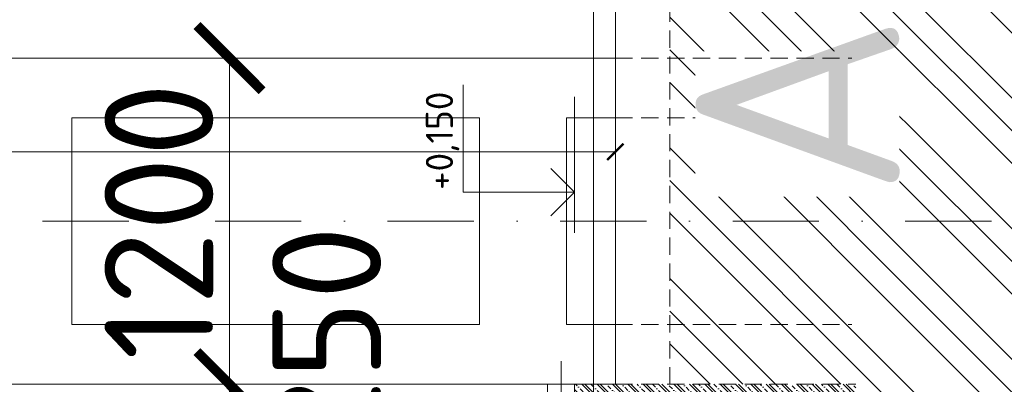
# Model space of a CAD drawing. Header units: millimetres. Extents: x -15830 to 4680139, y -28864 to 2281735.
# Tile 246 of 577: x 130702 to 134326, y 243683 to 245025. Entities that reach past the tile are written whole.
import ezdxf
from ezdxf.enums import TextEntityAlignment as Align

# ---------------------------------------------------------------- set-up
doc = ezdxf.new("R2010")
doc.units = ezdxf.units.MM
for name, pattern in [('CENTERX2', [101.6, 63.5, -12.7, 12.7, -12.7]), ('DASHDOT', [25.4, 12.7, -6.35, 0, -6.35]), ('HIDDEN', [9.525, 6.35, -3.175])]:
    doc.linetypes.add(name, pattern=pattern)
doc.layers.add('0 @ 400', color=7, linetype='Continuous')
doc.layers.add('NWT_UT_ZARIZENI', color=4, linetype='Continuous')
for name, color, linetype, lineweight in [('A99_N_koty-200', 5, 'Continuous', 5), ('A99_N_koty-200 @ 200', 5, 'Continuous', 5), ('A99_N_koty-200 @ 50', 5, 'Continuous', 5), ('A99_N_koty-200-vysk', 6, 'Continuous', 9), ('A99_N_koty-50-vysk', 160, 'Continuous', 9), ('A99_N_txt-popis-200', 240, 'Continuous', 5), ('A99_N_znaceni 200', 5, 'Continuous', 5), ('A99_S_kce-pohl', 7, 'Continuous', 5), ('A99_S_kce-rez-sil', 7, 'Continuous', 15), ('A99_S_osy', 1, 'CENTERX2', 5), ('A99_S_sraf', 252, 'Continuous', 9), ('A99_S_sraf @ 100', 252, 'Continuous', 9), ('A99_S_sraf @ 200', 252, 'Continuous', 9), ('A99_S_sraf @ 50', 252, 'Continuous', 9)]:
    doc.layers.add(name, color=color, linetype=linetype, lineweight=lineweight)
doc.styles.add('A99_kota', font='isocpeur.ttf', dxfattribs={"height": 2})
doc.styles.add('ad_popis 100', font='isocpeur.ttf', dxfattribs={"height": 200})
doc.dimstyles.new('A99_kota_200 new', dxfattribs={"dimscale": 200, "dimtxt": 2, "dimasz": 1.2, "dimexe": 0.5, "dimexo": 1.5, "dimgap": 0.3, "dimtad": 1, "dimdec": 0, "dimzin": 3, "dimdsep": 46, "dimtxsty": 'A99_kota', "dimblk": 'ARCHTICK', "dimcen": 2.5, "dimazin": 2, "dimtfac": 0.75, "dimtdec": 0, "dimtmove": 2, "dimatfit": 0, "dimfxl": 0, "dimtolj": 1, "dimtzin": 0, "dimlwd": 5, "dimlwe": 5, "dimarcsym": 0})
pattern_1 = [(135, (-86071.05, 244283.252), (-28.284271, -28.284271), []), (135, (-86071.05, 244294.566), (-28.284271, -28.284271), []), (135, (-86071.05, 244317.193), (-39.59798, -16.970563), [16, -8, 0, -8])]

# ---------------------------------------------------------------- blocks, each defined once
blk = doc.blocks.new('_ArchTick')
at = {"color": 0, "linetype": 'ByBlock', "const_width": 0.15}
blk.add_lwpolyline([(-0.5, -0.5), (0.5, 0.5)], dxfattribs=at)
blk = doc.blocks.new('*D604')
at = {"layer": 'A99_N_koty-200', "color": 0, "linetype": 'Continuous', "lineweight": 5, "transparency": 16777216}
for p, q in [((130289, 243683.3), (130064, 243683.3)), ((130089, 243433.3), (130089, 243683.3)), ((130089, 243433.3), (130064, 243433.3))]:
    blk.add_line(p, q, dxfattribs=at)
at = {"layer": 'Defpoints', "color": 0, "linetype": 'Continuous', "transparency": 16777216}
for p in [(130089, 243683.3), (131474, 243683.3), (130102, 243433.3)]:
    blk.add_point(p, dxfattribs=at)
at = {"layer": 'A99_N_koty-200', "color": 0, "linetype": 'Continuous', "lineweight": 5, "transparency": 16777216, "xscale": 60, "yscale": 60, "zscale": 60}
for p, rotation in [((130089, 243683.3), 90), ((130089, 243433.3), 270)]:
    blk.add_blockref('_ArchTick', p, dxfattribs=dict(at, rotation=rotation))
at = {"layer": 'A99_N_koty-200', "color": 0, "linetype": 'Continuous', "transparency": 16777216, "insert": (129999, 243558.3), "char_height": 100, "attachment_point": 5, "rotation": 90, "style": 'A99_kota'}
blk.add_mtext('\\A1;250', dxfattribs=at)
blk = doc.blocks.new('*D605')
at = {"layer": 'A99_N_koty-200', "color": 0, "linetype": 'Continuous', "lineweight": 5, "transparency": 16777216}
for p, q in [((131474, 243683.3), (131474, 243923.3)), ((131474, 243683.3), (131374, 243683.3)), ((131474, 243433.3), (131474, 243683.3)), ((130674, 243433.3), (131574, 243433.3)), ((131474, 243433.3), (131474, 243193.3))]:
    blk.add_line(p, q, dxfattribs=at)
at = {"layer": 'Defpoints', "color": 0, "linetype": 'Continuous', "transparency": 16777216}
for p in [(131474, 243683.3), (131474, 243683.3), (130102, 243433.3)]:
    blk.add_point(p, dxfattribs=at)
at = {"layer": 'A99_N_koty-200', "color": 0, "linetype": 'Continuous', "lineweight": 5, "transparency": 16777216, "xscale": 240, "yscale": 240, "zscale": 240}
for p, rotation in [((131474, 243683.3), 270), ((131474, 243433.3), 90)]:
    blk.add_blockref('_ArchTick', p, dxfattribs=dict(at, rotation=rotation))
at = {"layer": 'A99_N_koty-200', "color": 0, "linetype": 'Continuous', "transparency": 16777216, "insert": (131831.5, 243848.3), "char_height": 400, "attachment_point": 5, "rotation": 90, "style": 'A99_kota'}
blk.add_mtext('\\A1;250', dxfattribs=at)
blk = doc.blocks.new('*D606')
at = {"layer": 'A99_N_koty-200', "color": 0, "linetype": 'Continuous', "lineweight": 5, "transparency": 16777216}
for p, q in [((130289, 244883.3), (130064, 244883.3)), ((130089, 243683.3), (130089, 244883.3)), ((130089, 243683.3), (130064, 243683.3))]:
    blk.add_line(p, q, dxfattribs=at)
at = {"layer": 'Defpoints', "color": 0, "linetype": 'Continuous', "transparency": 16777216}
for p in [(130089, 244883.3), (131474, 244883.3), (130089, 243683.3)]:
    blk.add_point(p, dxfattribs=at)
at = {"layer": 'A99_N_koty-200', "color": 0, "linetype": 'Continuous', "lineweight": 5, "transparency": 16777216, "xscale": 60, "yscale": 60, "zscale": 60}
for p, rotation in [((130089, 244883.3), 90), ((130089, 243683.3), 270)]:
    blk.add_blockref('_ArchTick', p, dxfattribs=dict(at, rotation=rotation))
at = {"layer": 'A99_N_koty-200', "color": 0, "linetype": 'Continuous', "transparency": 16777216, "insert": (130024, 244333.3), "char_height": 100, "attachment_point": 5, "rotation": 90, "style": 'A99_kota'}
blk.add_mtext('\\A1;1200', dxfattribs=at)
blk = doc.blocks.new('*D607')
at = {"layer": 'A99_N_koty-200', "color": 0, "linetype": 'Continuous', "lineweight": 5, "transparency": 16777216}
for p, q in [((131474, 244883.3), (131374, 244883.3)), ((131474, 243683.3), (131474, 244883.3)), ((130674, 243683.3), (131574, 243683.3))]:
    blk.add_line(p, q, dxfattribs=at)
at = {"layer": 'Defpoints', "color": 0, "linetype": 'Continuous', "transparency": 16777216}
for p in [(131474, 244883.3), (131474, 244883.3), (130089, 243683.3)]:
    blk.add_point(p, dxfattribs=at)
at = {"layer": 'A99_N_koty-200', "color": 0, "linetype": 'Continuous', "lineweight": 5, "transparency": 16777216, "xscale": 240, "yscale": 240, "zscale": 240}
for p, rotation in [((131474, 244883.3), 90), ((131474, 243683.3), 270)]:
    blk.add_blockref('_ArchTick', p, dxfattribs=dict(at, rotation=rotation))
at = {"layer": 'A99_N_koty-200', "color": 0, "linetype": 'Continuous', "transparency": 16777216, "insert": (131214, 244283.3), "char_height": 400, "attachment_point": 5, "rotation": 90, "style": 'A99_kota'}
blk.add_mtext('\\A1;1200', dxfattribs=at)
blk = doc.blocks.new('*D612')
at = {"layer": 'A99_N_koty-200', "color": 0, "linetype": 'Continuous', "lineweight": 5, "transparency": 16777216}
for p, q in [((123124, 245433.3), (123124, 246333.3)), ((132894, 245433.3), (132894, 246333.3)), ((123124, 246233.3), (132894, 246233.3))]:
    blk.add_line(p, q, dxfattribs=at)
at = {"layer": 'Defpoints', "color": 0, "linetype": 'Continuous', "transparency": 16777216}
for p in [(132894, 246233.3), (132894, 244538.3), (123124, 243333.3)]:
    blk.add_point(p, dxfattribs=at)
at = {"layer": 'A99_N_koty-200', "color": 0, "linetype": 'Continuous', "lineweight": 5, "transparency": 16777216, "xscale": 240, "yscale": 240, "zscale": 240, "rotation": 180}
blk.add_blockref('_ArchTick', (123124, 246233.3), dxfattribs=at)
at = {"layer": 'A99_N_koty-200', "color": 0, "linetype": 'Continuous', "lineweight": 5, "transparency": 16777216, "xscale": 240, "yscale": 240, "zscale": 240}
blk.add_blockref('_ArchTick', (132894, 246233.3), dxfattribs=at)
at = {"layer": 'A99_N_koty-200', "color": 0, "linetype": 'Continuous', "transparency": 16777216, "insert": (126286.5, 245955.8), "char_height": 400, "attachment_point": 5, "rotation": 180, "style": 'A99_kota'}
blk.add_mtext('\\A1;9770', dxfattribs=at)
blk = doc.blocks.new('*D613')
at = {"layer": 'A99_N_koty-200', "color": 0, "linetype": 'Continuous', "lineweight": 5, "transparency": 16777216}
for p, q in [((123124, 244338.3), (123124, 244563.3)), ((132894, 244538.3), (132894, 244563.3)), ((123124, 244538.3), (132894, 244538.3))]:
    blk.add_line(p, q, dxfattribs=at)
at = {"layer": 'Defpoints', "color": 0, "linetype": 'Continuous', "transparency": 16777216}
for p in [(132894, 244538.3), (132894, 244538.3), (123124, 243333.3)]:
    blk.add_point(p, dxfattribs=at)
at = {"layer": 'A99_N_koty-200', "color": 0, "linetype": 'Continuous', "lineweight": 5, "transparency": 16777216, "xscale": 60, "yscale": 60, "zscale": 60, "rotation": 180}
blk.add_blockref('_ArchTick', (123124, 244538.3), dxfattribs=at)
at = {"layer": 'A99_N_koty-200', "color": 0, "linetype": 'Continuous', "lineweight": 5, "transparency": 16777216, "xscale": 60, "yscale": 60, "zscale": 60}
blk.add_blockref('_ArchTick', (132894, 244538.3), dxfattribs=at)
at = {"layer": 'A99_N_koty-200', "color": 0, "linetype": 'Continuous', "transparency": 16777216, "insert": (128009, 244473.3), "char_height": 100, "attachment_point": 5, "rotation": 180, "style": 'A99_kota'}
blk.add_mtext('\\A1;9770', dxfattribs=at)
blk = doc.blocks.new('*U36')
at = {"color": 0, "linetype": 'ByBlock', "lineweight": -2, "style": 'A99_kota'}
for tag, p in [('VYSKA', (9.2, 9.95)), ('POPIS', (9.2, 6.7))]:
    blk.add_attdef(tag, text='', height=2, dxfattribs=at).set_placement(p, align=Align.TOP_RIGHT)
blk = doc.blocks.new('*U951')
at = {"layer": 'A99_N_koty-200-vysk', "lineweight": 5}
ref = blk.add_blockref('*U36', (132894, 257568.3), dxfattribs=dict(at, xscale=200, yscale=200, zscale=200, rotation=90.00000000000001))
ref.add_attrib('VYSKA', '±0,000', dxfattribs={"layer": '0 @ 400', "color": 0, "linetype": 'ByBlock', "lineweight": -2, "height": 800, "rotation": 90, "style": 'A99_kota'}).set_placement((132639.2, 248448.3), align=Align.TOP_RIGHT)
blk = doc.blocks.new('*U39')
at = {"color": 0, "linetype": 'ByBlock', "lineweight": -2}
blk.add_line((-3, 0), (7, 0), dxfattribs=at)
for points in [[(0, 0), (0, 8.2), (0, 8.2), (7.9, 8.2)], [(-1.75, 1.75), (0, 0), (1.75, 1.75)]]:
    blk.add_lwpolyline(points, dxfattribs=at)
at = {"color": 0, "linetype": 'ByBlock', "lineweight": -2, "style": 'A99_kota'}
for tag, p in [('VYSKA', (7.4, 10.95)), ('POPIS', (7.4, 7.7))]:
    blk.add_attdef(tag, text='', height=2, dxfattribs=at).set_placement(p, align=Align.TOP_RIGHT)
blk = doc.blocks.new('*U957')
at = {"layer": 'A99_S_sraf @ 100', "lineweight": 0, "ltscale": 2, "transparency": 33554687}
h = blk.add_hatch(dxfattribs=at)
h.set_pattern_fill('ZELEZOBETON', color=256, scale=8, angle=90)
h.set_pattern_definition(pattern_1)
h.paths.add_polyline_path([(133779, 243683.3), (132744, 243683.3), (132744, 243393.3), (133779, 243393.3)])
at = {"layer": 'A99_S_sraf @ 200', "lineweight": 0, "ltscale": 2, "transparency": 33554687}
h = blk.add_hatch(dxfattribs=at)
h.set_pattern_fill('ZELEZOBETON', color=256, scale=8, angle=90)
h.set_pattern_definition(pattern_1)
h.paths.add_polyline_path([(133779, 243683.3), (132744, 243683.3), (132744, 243393.3), (133779, 243393.3)])
at = {"layer": 'A99_S_sraf @ 50', "lineweight": 0, "ltscale": 2, "transparency": 33554687}
h = blk.add_hatch(dxfattribs=at)
h.set_pattern_fill('ZELEZOBETON', color=256, scale=8, angle=90)
h.set_pattern_definition(pattern_1)
h.paths.add_polyline_path([(133779, 243683.3), (132744, 243683.3), (132744, 243393.3), (133779, 243393.3)])
blk = doc.blocks.new('*U933')
at = {"layer": 'A99_N_koty-200 @ 200', "linetype": 'Continuous'}
dim = blk.add_linear_dim(base=(131474, 243683.3), p1=(130102, 243433.3), p2=(131474, 243683.3), angle=90, dimstyle='A99_kota_200 new', override={"dimscale": 200, "dimtix": 1, "dimtofl": 1, "dimtmove": 2, "dimatfit": 0}, dxfattribs=at)
dim.commit()
dim.dimension.update_dxf_attribs({"geometry": '*D605', "text_midpoint": (131831.5, 243848.3), "dimtype": 128})
at = {"layer": 'A99_N_koty-200 @ 50', "linetype": 'Continuous'}
dim = blk.add_linear_dim(base=(130089, 243683.3), p1=(130102, 243433.3), p2=(131474, 243683.3), angle=90, dimstyle='A99_kota_200 new', override={"dimscale": 50, "dimtix": 1, "dimtofl": 1, "dimtmove": 2, "dimatfit": 0}, dxfattribs=at)
dim.commit()
dim.dimension.update_dxf_attribs({"geometry": '*D604', "text_midpoint": (129999, 243558.3), "dimtype": 128})
blk = doc.blocks.new('*U934')
at = {"layer": 'A99_N_koty-200 @ 200', "linetype": 'Continuous'}
dim = blk.add_linear_dim(base=(131474, 244883.3), p1=(130089, 243683.3), p2=(131474, 244883.3), angle=90, dimstyle='A99_kota_200 new', override={"dimscale": 200, "dimtix": 1, "dimtofl": 1, "dimtmove": 2, "dimatfit": 0}, dxfattribs=at)
dim.commit()
dim.dimension.update_dxf_attribs({"geometry": '*D607', "text_midpoint": (131214, 244283.3)})
at = {"layer": 'A99_N_koty-200 @ 50', "linetype": 'Continuous'}
dim = blk.add_linear_dim(base=(130089, 244883.3), p1=(130089, 243683.3), p2=(131474, 244883.3), angle=90, dimstyle='A99_kota_200 new', override={"dimscale": 50, "dimtix": 1, "dimtofl": 1, "dimtmove": 2, "dimatfit": 0}, dxfattribs=at)
dim.commit()
dim.dimension.update_dxf_attribs({"geometry": '*D606', "text_midpoint": (130024, 244333.3), "dimtype": 128})
blk = doc.blocks.new('*U937')
at = {"layer": 'A99_N_koty-200 @ 200', "linetype": 'Continuous'}
dim = blk.add_linear_dim(base=(132894, 246233.3), p1=(123124, 243333.3), p2=(132894, 244538.3), angle=180, dimstyle='A99_kota_200 new', override={"dimscale": 200, "dimtix": 1, "dimtofl": 1, "dimtmove": 2, "dimatfit": 0}, dxfattribs=at)
dim.commit()
dim.dimension.update_dxf_attribs({"geometry": '*D612', "text_midpoint": (126286.5, 245955.8), "dimtype": 128})
at = {"layer": 'A99_N_koty-200 @ 50', "linetype": 'Continuous'}
dim = blk.add_linear_dim(base=(132894, 244538.3), p1=(123124, 243333.3), p2=(132894, 244538.3), angle=180, dimstyle='A99_kota_200 new', override={"dimscale": 50, "dimtix": 1, "dimtofl": 1, "dimtmove": 2, "dimatfit": 0}, dxfattribs=at)
dim.commit()
dim.dimension.update_dxf_attribs({"geometry": '*D613', "text_midpoint": (128009, 244473.3)})

msp = doc.modelspace()

# ---------------------------------------------------------------- hatches: boundary and pattern name
at = {"layer": 'A99_S_sraf', "linetype": 'Continuous', "lineweight": 0}
h = msp.add_hatch(dxfattribs=at)
h.set_pattern_fill('ZEM_PUVODNI', color=256, scale=85)
h.set_pattern_definition([(135, (127233.95, 244883.25), (-240.4163, -240.4163), []), (135, (127233.95, 245003.46), (-240.4163, -240.4163), []), (135, (127233.95, 245123.67), (-240.4163, -240.4163), [])])
h.paths.add_polyline_path([(133706.307, 226798.285), (133351.356, 239257.124), (133244.089, 242832.689), (133839.23, 243003.645), (133778.95, 243313.252), (133778.95, 243683.252), (133093.95, 243683.252), (133093.95, 327933.252), (135218.95, 327933.252), (135218.95, 226795.752)])

# ---------------------------------------------------------------- linework, layer by layer
at = {"layer": 'A99_N_znaceni 200'}
msp.add_lwpolyline([(132813.95, 243303.252), (132813.95, 245779.088), (132601.819, 245779.088)], dxfattribs=at)
at = {"layer": 'A99_S_kce-pohl'}
for p, q in [((125833.95, 244883.252), (132893.95, 244883.252)), ((130893.95, 244663.252), (132393.95, 244663.252)), ((130893.95, 243903.252), (130893.95, 244663.252)), ((132393.95, 243903.252), (132393.95, 244663.252)), ((132713.95, 244663.252), (132893.95, 244663.252)), ((132713.95, 243903.252), (132713.95, 244663.252)), ((130893.95, 243903.252), (132393.95, 243903.252)), ((132713.95, 243903.252), (132893.95, 243903.252)), ((120128.768, 243683.252), (132743.95, 243683.252))]:
    msp.add_line(p, q, dxfattribs=at)
at = {"layer": 'A99_S_kce-rez-sil', "color": 7, "linetype": 'HIDDEN', "lineweight": 5, "ltscale": 10}
msp.add_line((133093.95, 243683.252), (133093.95, 327933.252), dxfattribs=at)
at = {"layer": 'A99_S_kce-rez-sil', "color": 7, "linetype": 'Continuous', "lineweight": 15}
for q in [(132893.95, 270713.252), (132743.95, 243683.252)]:
    msp.add_line((132893.95, 243683.252), q, dxfattribs=at)
at = {"layer": 'A99_S_kce-rez-sil', "color": 7, "linetype": 'HIDDEN', "lineweight": 5, "ltscale": 10}
for points in [[(132893.95, 244663.252), (133763.95, 244663.252)], [(132893.95, 243903.252), (133763.95, 243903.252)], [(132893.95, 243683.252), (133778.95, 243683.252)]]:
    msp.add_lwpolyline(points, dxfattribs=at)
at = {"layer": 'A99_S_kce-rez-sil', "linetype": 'Continuous', "flags": 128}
msp.add_lwpolyline([(132643.95, 243433.252), (132643.95, 243683.252), (132743.95, 243683.252), (132743.95, 243433.252)], close=True, dxfattribs=at)
at = {"layer": 'A99_S_osy', "linetype": 'DASHDOT', "lineweight": 5, "ltscale": 25}
msp.add_lwpolyline([(136183.768, 244283.252), (116163.768, 244283.252)], dxfattribs=at)
at = {"layer": 'A99_S_osy', "linetype": 'DASHDOT', "lineweight": 5, "ltscale": 10}
msp.add_lwpolyline([(132693.95, 243133.252), (132693.95, 243798.252)], dxfattribs=at)

# ---------------------------------------------------------------- block references
at = {"layer": 'A99_N_koty-200'}
for name in ['*U937', '*U934', '*U933']:
    msp.add_blockref(name, (0, 0), dxfattribs=at)
at = {"layer": 'A99_N_koty-50-vysk', "lineweight": 5, "xscale": 50, "yscale": 50, "zscale": 50, "rotation": 90.00000000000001}
msp.add_blockref('*U39', (132743.95, 244390.286), dxfattribs=at).add_auto_attribs({'VYSKA': '+0,150'})
at = {"layer": 'A99_S_sraf'}
msp.add_blockref('*U957', (0, 0), dxfattribs=at)
at = {"layer": 'NWT_UT_ZARIZENI'}
msp.add_blockref('*U951', (0, 0), dxfattribs=at)

# ---------------------------------------------------------------- next in the draw order: texts
at = {"layer": 'A99_N_txt-popis-200', "color": 1, "lineweight": 0, "insert": (133188.95, 244373.252), "char_height": 750, "width": 535, "attachment_point": 1, "rotation": 90, "style": 'ad_popis 100', "bg_fill": 3, "box_fill_scale": 1, "bg_fill_color": 256, "bg_fill_transparency": 0}
msp.add_mtext('A', dxfattribs=at)

# ---------------------------------------------------------------- next in the draw order: linework, layer by layer
at = {"layer": 'A99_S_kce-rez-sil', "color": 7, "linetype": 'HIDDEN', "lineweight": 5, "ltscale": 10}
msp.add_lwpolyline([(132893.95, 244883.252), (133763.95, 244883.252)], dxfattribs=at)

doc.saveas('drawing.dxf')
